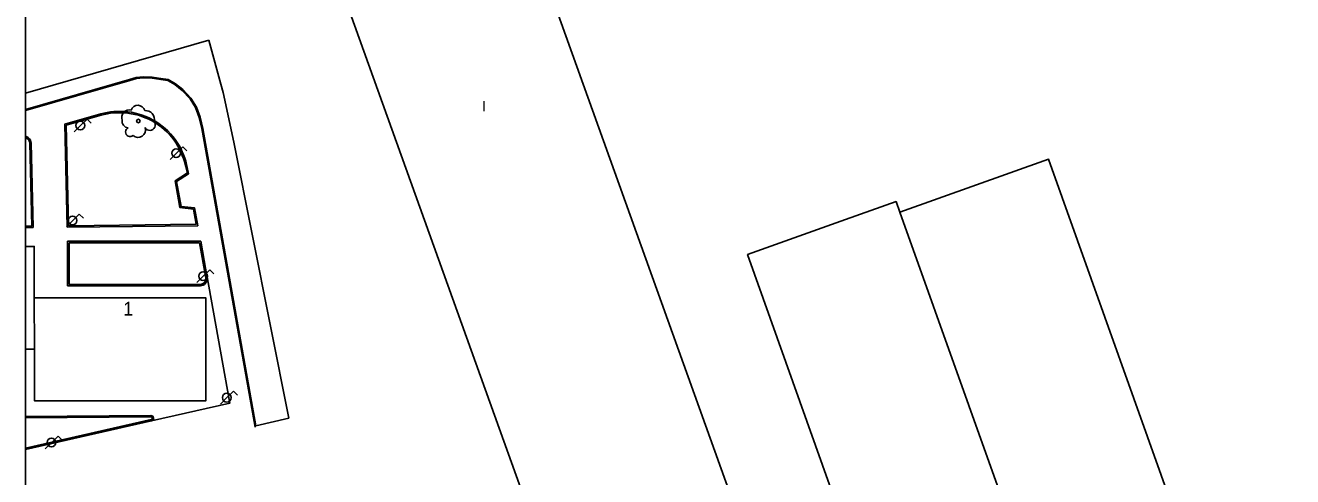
# Model space of a CAD drawing. Extents: x 282771 to 285132, y 4823109 to 4825496.
# Drawn here: x 282771.5 to 282956.3, y 4824483.1 to 4824548.9 of the extents above; entities that cross this region are included whole.
import ezdxf

# ---------------------------------------------------------------- set-up
doc = ezdxf.new("R2010")
doc.units = 0
for name, color, linetype in [('ACERA-INTERIOR', 7, 'Continuous'), ('ARBOL', 7, 'Continuous'), ('Default', 7, 'Continuous'), ('EDIFICIO', 7, 'Continuous'), ('FAROLA', 7, 'Continuous'), ('MEDIANERA', 7, 'Continuous'), ('NUM-PORTAL', 7, 'Continuous'), ('TXT-ALTURA-EDIFICIO', 7, 'Continuous'), ('ZONA-VERDE', 7, 'Continuous')]:
    doc.layers.add(name, color=color, linetype=linetype)

msp = doc.modelspace()

# ---------------------------------------------------------------- linework, layer by layer
at = {"layer": 'ACERA-INTERIOR'}
for points in [[(282771.5, 4824536.49), (282786.73, 4824540.89), (282787.7, 4824541.17), (282788.73, 4824541.26), (282790, 4824541.22), (282791.24, 4824541.03), (282792.29, 4824540.87), (282793.31, 4824540.28), (282794.36, 4824539.44), (282795.51, 4824538.22), (282796.33, 4824536.94), (282796.84, 4824535.5), (282797.22, 4824533.87), (282804.99, 4824490.3)], [(282777.62, 4824519.5), (282796.65, 4824519.7), (282796.18, 4824522.28), (282794.21, 4824522.52), (282793.55, 4824526.13), (282795.27, 4824527.25), (282795.11, 4824528.18), (282795.01, 4824528.63), (282794.89, 4824529.1), (282794.75, 4824529.56), (282794.58, 4824530.03), (282794.39, 4824530.49), (282794.16, 4824530.95), (282793.92, 4824531.41), (282793.64, 4824531.85), (282793.34, 4824532.29), (282793.01, 4824532.71), (282792.66, 4824533.12), (282792.28, 4824533.52), (282791.87, 4824533.89), (282791.45, 4824534.24), (282791.01, 4824534.57), (282790.54, 4824534.88), (282790.06, 4824535.16), (282789.57, 4824535.41), (282789.07, 4824535.63), (282788.55, 4824535.83), (282788.03, 4824535.99), (282787.51, 4824536.13), (282786.98, 4824536.24), (282786.46, 4824536.31), (282785.93, 4824536.36), (282785.42, 4824536.38), (282784.91, 4824536.38), (282784.4, 4824536.35), (282783.91, 4824536.29), (282783.43, 4824536.21), (282782.96, 4824536.12), (282782.51, 4824536), (282777.24, 4824534.49), (282777.62, 4824519.5)], [(282771.5, 4824532.74), (282771.71, 4824532.68), (282771.92, 4824532.56), (282772.1, 4824532.39), (282772.23, 4824532.19), (282772.31, 4824531.98), (282772.33, 4824531.78), (282772.64, 4824519.44), (282771.5, 4824519.43)], [(282777.67, 4824510.94), (282797.03, 4824510.94), (282797.23, 4824510.96), (282797.43, 4824511.02), (282797.63, 4824511.14), (282797.79, 4824511.3), (282797.92, 4824511.49), (282798, 4824511.7), (282798.03, 4824511.92), (282798.01, 4824512.11), (282797.07, 4824517.42), (282777.67, 4824517.42), (282777.67, 4824510.94)], [(282771.5, 4824491.87), (282789.8, 4824492), (282789.94, 4824491.98), (282790.07, 4824491.9), (282790.16, 4824491.78), (282790.2, 4824491.65), (282790.19, 4824491.51), (282790.13, 4824491.37), (282790.02, 4824491.26), (282789.89, 4824491.21), (282801.31, 4824493.8), (282797.92, 4824512.79)], [(282789.89, 4824491.21), (282771.5, 4824487.03)]]:
    msp.add_lwpolyline(points, dxfattribs=at)
at = {"layer": 'ARBOL'}
msp.add_circle((282787.98, 4824534.96), 0.255, dxfattribs=at)
for centre, radius, start, end in [((282786.65, 4824535.49), 1.1, 75.4318, 200.5561), ((282787.91, 4824536.22), 1.04, 15.6423, 161.3843), ((282789.04, 4824535.22), 1.27, 345.0327, 95.7993), ((282786.54, 4824534.92), 0.935, 168.599, 268.1324), ((282786.78, 4824533.37), 0.672, 113.7367, 309.4725), ((282787.92, 4824533.67), 1.09, 228.9545, 17.928), ((282789.65, 4824534.39), 0.797, 208.9625, 38.991)]:
    msp.add_arc(centre, radius, start, end, dxfattribs=at)
at = {"layer": 'Default'}
msp.add_lwpolyline([(285130.1, 4825495.5), (282771.5, 4825495.5), (282771.5, 4823109)], dxfattribs=at)
at = {"layer": 'EDIFICIO'}
for points in [[(282771.5, 4824582.28), (282803.4, 4824593.84), (282854.62, 4824451), (282881.43, 4824460.62), (282815.55, 4824644.35), (282786.37, 4824633.78), (282781.19, 4824648.3), (282809.58, 4824659.21), (282799.92, 4824686.27), (282771.5, 4824675.35)], [(282891.09, 4824475.4), (282891.06, 4824475.47), (282876.8, 4824515.49), (282891.09, 4824520.58), (282898.46, 4824523.21), (282899.01, 4824521.66), (282920.7, 4824529.39), (282941.35, 4824471.43), (282919.69, 4824463.71), (282919.14, 4824465.25), (282897.46, 4824457.53), (282891.09, 4824475.4)], [(282771.5, 4824516.67), (282772.81, 4824516.67), (282772.81, 4824509.17), (282797.83, 4824509.17), (282797.83, 4824494.17), (282772.83, 4824494.17), (282772.83, 4824501.67)], [(282772.83, 4824501.67), (282771.5, 4824501.67)]]:
    msp.add_lwpolyline(points, dxfattribs=at)
at = {"layer": 'FAROLA'}
for p, q in [((282779.56, 4824534.31), (282778.63, 4824533.37)), ((282780.5, 4824535.24), (282779.56, 4824534.31)), ((282781.09, 4824534.65), (282780.5, 4824535.24)), ((282793.53, 4824530.28), (282792.6, 4824529.34)), ((282794.47, 4824531.21), (282793.53, 4824530.28)), ((282795.06, 4824530.62), (282794.47, 4824531.21)), ((282779.37, 4824521.39), (282778.43, 4824520.46)), ((282779.96, 4824520.8), (282779.37, 4824521.39)), ((282778.43, 4824520.46), (282777.5, 4824519.52)), ((282797.45, 4824512.33), (282796.52, 4824511.39)), ((282798.39, 4824513.26), (282797.45, 4824512.33)), ((282798.98, 4824512.67), (282798.39, 4824513.26)), ((282801.84, 4824495.54), (282800.9, 4824494.61)), ((282802.43, 4824494.95), (282801.84, 4824495.54)), ((282800.9, 4824494.61), (282799.97, 4824493.67)), ((282775.34, 4824488.07), (282774.41, 4824487.13)), ((282776.28, 4824489), (282775.34, 4824488.07)), ((282776.87, 4824488.41), (282776.28, 4824489))]:
    msp.add_line(p, q, dxfattribs=at)
for centre in [(282779.52, 4824534.31), (282793.49, 4824530.28), (282778.39, 4824520.46), (282797.41, 4824512.33), (282800.86, 4824494.61), (282775.3, 4824488.07)]:
    msp.add_circle(centre, 0.637, dxfattribs=at)
at = {"layer": 'MEDIANERA'}
for points in [[(282899.01, 4824521.66), (282919.14, 4824465.25)], [(282772.81, 4824509.17), (282772.83, 4824501.67)]]:
    msp.add_lwpolyline(points, dxfattribs=at)
at = {"layer": 'ZONA-VERDE'}
for p, q in [((282798.24, 4824546.74), (282771.5, 4824539.01)), ((282771.5, 4824539.01), (282771.5, 4824536.65)), ((282777.45, 4824534.34), (282777.81, 4824519.7)), ((282771.5, 4824532.53), (282771.5, 4824519.63)), ((282772.13, 4824531.76), (282772.11, 4824531.93)), ((282772.43, 4824519.64), (282772.13, 4824531.76)), ((282796.41, 4824519.9), (282796.01, 4824522.1)), ((282771.5, 4824519.63), (282772.43, 4824519.64)), ((282777.81, 4824519.7), (282796.41, 4824519.9)), ((282796.9, 4824517.22), (282777.87, 4824517.22)), ((282777.87, 4824517.22), (282777.87, 4824511.14)), ((282797.81, 4824512.09), (282796.9, 4824517.22)), ((282777.87, 4824511.14), (282797.02, 4824511.14)), ((282797.02, 4824511.14), (282797.18, 4824511.16)), ((282789.78, 4824491.8), (282771.5, 4824491.67)), ((282771.5, 4824491.67), (282771.5, 4824487.24)), ((282771.5, 4824487.24), (282789.83, 4824491.4)), ((282789.83, 4824491.4), (282789.91, 4824491.43)), ((282805.1, 4824490.52), (282809.94, 4824491.61))]:
    msp.add_line(p, q, dxfattribs=at)
for points in [[(282809.94, 4824491.61), (282801.88, 4824531.87), (282800.33, 4824539.13), (282799.99, 4824540.35), (282798.24, 4824546.74)], [(282771.5, 4824536.65), (282786.69, 4824541.04), (282787.67, 4824541.32), (282788.73, 4824541.41), (282790.01, 4824541.37), (282791.26, 4824541.18), (282792.34, 4824541.02), (282793.4, 4824540.4), (282794.47, 4824539.55), (282795.63, 4824538.31), (282796.47, 4824537), (282796.99, 4824535.54), (282797.37, 4824533.9), (282805.1, 4824490.52)], [(282782.56, 4824535.8), (282782.56, 4824535.8), (282777.45, 4824534.34)], [(282795.12, 4824527.39), (282794.7, 4824529.04), (282794.56, 4824529.5), (282794.39, 4824529.95), (282794.2, 4824530.41), (282793.99, 4824530.86), (282793.74, 4824531.31), (282793.47, 4824531.74), (282793.18, 4824532.17), (282792.85, 4824532.59), (282792.51, 4824532.99), (282792.14, 4824533.37), (282791.74, 4824533.74), (282791.33, 4824534.09), (282790.89, 4824534.41), (282790.44, 4824534.71), (282789.97, 4824534.98), (282789.49, 4824535.23), (282788.99, 4824535.45), (282788.49, 4824535.64), (282787.98, 4824535.8), (282787.46, 4824535.93), (282786.95, 4824536.04), (282786.43, 4824536.11), (282785.92, 4824536.16), (282785.41, 4824536.18), (282784.91, 4824536.18), (282784.42, 4824536.15), (282783.94, 4824536.09), (282783.47, 4824536.02), (282783.01, 4824535.92), (282782.57, 4824535.8), (282782.56, 4824535.8)], [(282772.11, 4824531.93), (282772.05, 4824532.1), (282771.95, 4824532.26), (282771.81, 4824532.39), (282771.64, 4824532.49), (282771.5, 4824532.53)], [(282796.01, 4824522.1), (282794.04, 4824522.34), (282793.33, 4824526.22), (282795.12, 4824527.39)], [(282797.18, 4824511.16), (282797.35, 4824511.21), (282797.5, 4824511.3), (282797.64, 4824511.43), (282797.74, 4824511.58), (282797.8, 4824511.75), (282797.83, 4824511.92), (282797.81, 4824512.09)], [(282789.91, 4824491.43), (282789.96, 4824491.49), (282789.99, 4824491.55), (282790, 4824491.62), (282789.98, 4824491.69), (282789.93, 4824491.75), (282789.87, 4824491.79), (282789.78, 4824491.8)]]:
    msp.add_lwpolyline(points, dxfattribs=at)

# ---------------------------------------------------------------- texts
at = {"layer": 'NUM-PORTAL'}
msp.add_text('1', height=2, rotation=0, dxfattribs=at).set_placement((282785.76, 4824506.59))
at = {"layer": 'TXT-ALTURA-EDIFICIO'}
msp.add_text('I', height=1.5, rotation=0, dxfattribs=at).set_placement((282838.1, 4824536.39))

doc.saveas('drawing.dxf')
